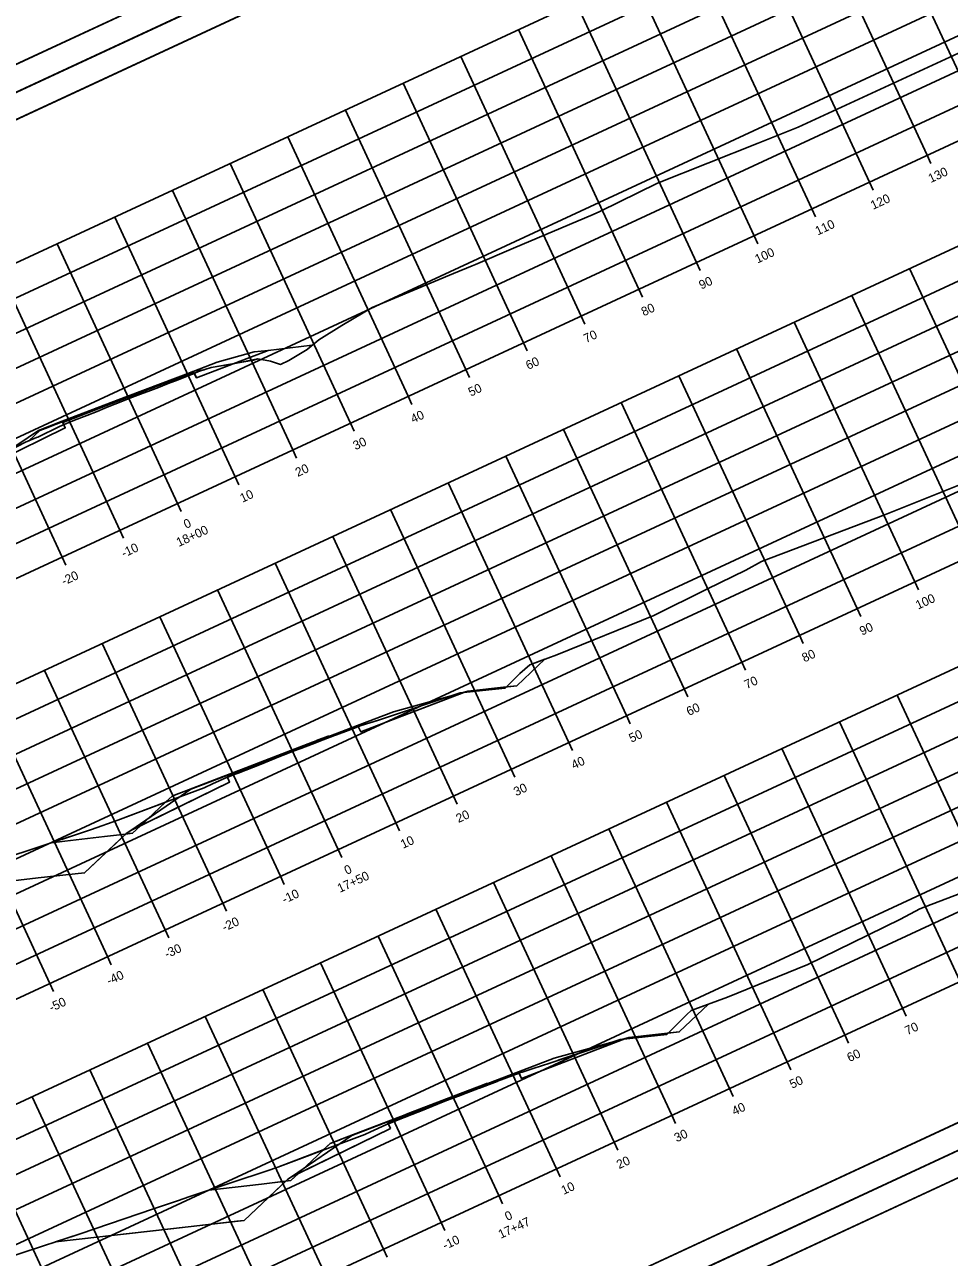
# Model space of a CAD drawing. Extents: x 1354696 to 1366163, y 660729 to 670380.
# Drawn here: x 1365462.8 to 1365608.2, y 665336.9 to 665530.8 of the extents above; entities that cross this region are included whole.
import ezdxf

# ---------------------------------------------------------------- set-up
doc = ezdxf.new("R2010")
doc.units = 0
for name, color, linetype in [('R_Alt Surface', 7, 'Continuous'), ('R_Axis', 7, 'Continuous'), ('R_Axis Annot', 7, 'Continuous'), ('R_Border', 7, 'Continuous'), ('R_Exist Surface', 7, 'Continuous'), ('R_Fin Surface', 7, 'Continuous'), ('R_Grid', 7, 'Continuous'), ('R_No Plot', 7, 'Continuous'), ('R_Xsect Slope', 7, 'Continuous')]:
    doc.layers.add(name, color=color, linetype=linetype)

msp = doc.modelspace()

# ---------------------------------------------------------------- linework, layer by layer
at = {"layer": 'R_Alt Surface'}
for points in [[(1365458.47, 665462.14), (1365469.18, 665467.37), (1365468.78, 665468.24), (1365479.08, 665472.18), (1365489.39, 665476.11), (1365489.8, 665475.25), (1365501.09, 665479.56)], [(1365479.47, 665404.07), (1365495.03, 665411.68), (1365494.64, 665412.55), (1365504.94, 665416.48), (1365515.24, 665420.41), (1365515.66, 665419.55), (1365532.16, 665425.85)], [(1365504.76, 665349.6), (1365520.32, 665357.21), (1365519.93, 665358.08), (1365530.23, 665362.02), (1365540.53, 665365.95), (1365540.94, 665365.08), (1365557.44, 665371.39)]]:
    msp.add_lwpolyline(points, dxfattribs=at)
for points in [[(1365474.19, 665469.95), (1365472.59, 665469.33), (1365470.65, 665468.56), (1365469.74, 665468.19), (1365469.02, 665467.89), (1365468.95, 665467.86), (1365468.78, 665468.24), (1365479.08, 665472.18), (1365489.39, 665476.11), (1365489.47, 665475.93), (1365489.04, 665475.75), (1365486.93, 665474.92), (1365485.39, 665474.33), (1365483.84, 665473.74), (1365482.58, 665473.26), (1365481, 665472.68), (1365479.75, 665472.22), (1365478.19, 665471.59), (1365476.96, 665471.1), (1365475.39, 665470.45)], [(1365515.24, 665420.41), (1365515.25, 665420.39), (1365514.68, 665420.17), (1365511.86, 665419.11), (1365511.24, 665418.87), (1365509.05, 665418.05), (1365508.42, 665417.81), (1365506.24, 665416.97), (1365505.6, 665416.72), (1365503.43, 665415.9), (1365502.79, 665415.65), (1365500.65, 665414.76), (1365500, 665414.51), (1365496.36, 665413.09), (1365495.93, 665412.93), (1365494.74, 665412.45), (1365494.7, 665412.43), (1365494.64, 665412.55), (1365504.94, 665416.48)], [(1365521.27, 665358.45), (1365521.2, 665358.42), (1365520.03, 665357.95), (1365520, 665357.93), (1365519.93, 665358.08), (1365530.23, 665362.02), (1365540.53, 665365.95), (1365540.56, 665365.89), (1365537.16, 665364.62), (1365537.1, 665364.59), (1365534.35, 665363.56), (1365534.27, 665363.54), (1365531.54, 665362.49), (1365531.46, 665362.45), (1365528.72, 665361.43), (1365528.64, 665361.39), (1365525.95, 665360.28), (1365525.85, 665360.24)]]:
    msp.add_lwpolyline(points, close=True, dxfattribs=at)
at = {"layer": 'R_Axis'}
for p, q in [((1365350.78, 665392.32), (1365622.89, 665518.65)), ((1365605.34, 665508.96), (1365604.75, 665510.23)), ((1365596.27, 665504.74), (1365595.68, 665506.01)), ((1365587.2, 665500.53), (1365586.61, 665501.8)), ((1365578.13, 665496.32), (1365577.54, 665497.59)), ((1365569.06, 665492.11), (1365568.47, 665493.38)), ((1365559.99, 665487.9), (1365559.4, 665489.17)), ((1365550.92, 665483.69), (1365550.33, 665484.96)), ((1365541.85, 665479.48), (1365541.26, 665480.75)), ((1365532.78, 665475.27), (1365532.19, 665476.54)), ((1365523.71, 665471.06), (1365523.12, 665472.33)), ((1365514.64, 665466.85), (1365514.05, 665468.12)), ((1365376.05, 665337.9), (1365648.15, 665464.23)), ((1365505.57, 665462.63), (1365504.98, 665463.9)), ((1365496.5, 665458.42), (1365495.91, 665459.69)), ((1365487.43, 665454.21), (1365486.84, 665455.48)), ((1365478.36, 665450), (1365477.77, 665451.27)), ((1365469.28, 665445.79), (1365468.7, 665447.06)), ((1365603.39, 665441.9), (1365602.8, 665443.17)), ((1365594.32, 665437.69), (1365593.73, 665438.96)), ((1365585.25, 665433.48), (1365584.66, 665434.75)), ((1365576.18, 665429.27), (1365575.59, 665430.54)), ((1365567.11, 665425.06), (1365566.52, 665426.33)), ((1365558.04, 665420.85), (1365557.45, 665422.12)), ((1365548.97, 665416.64), (1365548.38, 665417.91)), ((1365539.9, 665412.42), (1365539.31, 665413.69)), ((1365401.32, 665283.48), (1365673.42, 665409.81)), ((1365530.83, 665408.21), (1365530.24, 665409.48)), ((1365521.76, 665404), (1365521.17, 665405.27)), ((1365512.69, 665399.79), (1365512.1, 665401.06)), ((1365503.62, 665395.58), (1365503.03, 665396.85)), ((1365494.55, 665391.37), (1365493.96, 665392.64)), ((1365485.48, 665387.16), (1365484.89, 665388.43)), ((1365476.41, 665382.95), (1365475.82, 665384.22)), ((1365467.34, 665378.74), (1365466.75, 665380.01)), ((1365601.45, 665374.85), (1365600.86, 665376.12)), ((1365592.38, 665370.64), (1365591.79, 665371.91)), ((1365583.31, 665366.43), (1365582.72, 665367.7)), ((1365574.24, 665362.21), (1365573.65, 665363.48)), ((1365565.17, 665358), (1365564.58, 665359.27)), ((1365556.1, 665353.79), (1365555.51, 665355.06)), ((1365547.03, 665349.58), (1365546.44, 665350.85)), ((1365537.96, 665345.37), (1365537.37, 665346.64)), ((1365528.89, 665341.16), (1365528.3, 665342.43)), ((1365519.82, 665336.95), (1365519.23, 665338.22))]:
    msp.add_line(p, q, dxfattribs=at)
at = {"layer": 'R_Border'}
for p, q in [((1365599.42, 665588.61), (1365312.64, 665455.47)), ((1365315.96, 665448.32), (1365602.74, 665581.47)), ((1365689.26, 665395.11), (1365402.48, 665261.97)), ((1365405.8, 665254.82), (1365692.58, 665387.96))]:
    msp.add_line(p, q, dxfattribs=at)
at = {"layer": 'R_Exist Surface'}
for points in [[(1365459.56, 665463.38), (1365462.95, 665465.11), (1365464.68, 665465.86), (1365464.84, 665465.92), (1365468.26, 665467.58), (1365469.02, 665467.89), (1365469.74, 665468.19), (1365470.65, 665468.56), (1365472.59, 665469.33), (1365474.19, 665469.95), (1365475.39, 665470.45), (1365476.96, 665471.1), (1365478.19, 665471.59), (1365479.75, 665472.22), (1365481, 665472.68), (1365482.58, 665473.26), (1365483.84, 665473.74), (1365485.39, 665474.33), (1365486.93, 665474.92), (1365489.04, 665475.75), (1365490.14, 665476.22), (1365491.16, 665476.54), (1365492.14, 665476.85), (1365498.77, 665478.01), (1365499.48, 665478.2), (1365501.46, 665477.84), (1365503.05, 665477.35), (1365504.37, 665477.94), (1365507.24, 665479.68), (1365509.09, 665481.22), (1365512.69, 665483.46), (1365517.46, 665486.29), (1365530.23, 665491.65), (1365533.17, 665492.86), (1365533.69, 665493.06), (1365539.7, 665495.61), (1365552.22, 665500.92), (1365553.26, 665501.4), (1365562.32, 665505.87), (1365578.15, 665512.12), (1365584.47, 665514.68), (1365611.04, 665526.94)], [(1365460.46, 665399.97), (1365463.84, 665401.09), (1365473.32, 665404.24), (1365477.47, 665405.7), (1365487.2, 665409.34), (1365491.01, 665410.75), (1365492.36, 665411.37), (1365494.45, 665412.33), (1365494.74, 665412.45), (1365495.93, 665412.93), (1365496.36, 665413.09), (1365500, 665414.51), (1365500.65, 665414.76), (1365502.79, 665415.65), (1365503.43, 665415.9), (1365505.6, 665416.72), (1365506.24, 665416.97), (1365508.42, 665417.81), (1365509.05, 665418.05), (1365511.24, 665418.87), (1365511.86, 665419.11), (1365514.68, 665420.17), (1365515.55, 665420.51), (1365517.24, 665421.02), (1365517.44, 665421.08), (1365518.61, 665421.46), (1365531.32, 665425.69), (1365534.83, 665426.05), (1365538.39, 665426.46), (1365540.66, 665428.75), (1365542.23, 665430.12), (1365546.52, 665431.68), (1365561.75, 665437.88), (1365570.08, 665442.01), (1365576.23, 665445.01), (1365578.71, 665446.34), (1365598.2, 665453.75), (1365611.05, 665458.87)], [(1365546.7, 665367.92), (1365556.48, 665371.18), (1365558.94, 665371.43), (1365563.82, 665371.98), (1365566.94, 665375.13), (1365567.63, 665375.73), (1365573.36, 665377.83), (1365586, 665382.97), (1365592.95, 665386.41), (1365600.55, 665390.12), (1365603.6, 665391.75), (1365611.97, 665394.94), (1365636.3, 665404.63), (1365659.46, 665415.1), (1365669.07, 665419.18)], [(1365457.37, 665336.01), (1365465.12, 665338.55), (1365471.55, 665340.65), (1365483.06, 665344.58), (1365486.81, 665345.83), (1365488.76, 665346.48), (1365495.37, 665348.7), (1365500.92, 665350.55), (1365502.6, 665351.13), (1365513.81, 665355.33), (1365516.29, 665356.25), (1365517.17, 665356.65), (1365519.62, 665357.78), (1365519.72, 665357.82), (1365520.03, 665357.95), (1365521.2, 665358.42), (1365521.27, 665358.45), (1365525.85, 665360.24), (1365525.95, 665360.28), (1365528.64, 665361.39), (1365528.72, 665361.43), (1365531.46, 665362.45), (1365531.54, 665362.49), (1365534.27, 665363.54), (1365534.35, 665363.56), (1365537.1, 665364.59), (1365537.16, 665364.62), (1365540.7, 665365.95), (1365540.79, 665365.98), (1365541.07, 665366.07), (1365542.79, 665366.62), (1365545.41, 665367.49), (1365546.68, 665367.91)]]:
    msp.add_lwpolyline(points, dxfattribs=at)
at = {"layer": 'R_Fin Surface'}
for points in [[(1365433.14, 665454.8), (1365446.58, 665456.32), (1365446.68, 665456.34), (1365453.09, 665457.06), (1365458.47, 665462.14), (1365459.95, 665463.53), (1365464.97, 665466.97), (1365468.71, 665468.4), (1365479.01, 665472.33), (1365489.32, 665476.26), (1365493.06, 665477.69), (1365498.92, 665479.31), (1365501.09, 665479.56), (1365508.04, 665480.35)], [(1365463.45, 665465.33), (1365465.2, 665466.98), (1365466.44, 665467.45), (1365467.08, 665467.7), (1365475.24, 665470.83), (1365477.4, 665471.66), (1365487.43, 665475.51), (1365487.71, 665475.62), (1365489.27, 665476.22), (1365489.59, 665476.34), (1365491.1, 665476.52)], [(1365442.79, 665394.04), (1365455.07, 665395.46), (1365455.59, 665395.52), (1365464.91, 665396.6), (1365472.22, 665397.38), (1365478.91, 665403.69), (1365479.47, 665404.07), (1365488.95, 665410.56), (1365494.57, 665412.7), (1365504.87, 665416.63), (1365515.17, 665420.57), (1365520.79, 665422.71), (1365532.16, 665425.85), (1365532.52, 665425.95), (1365540.21, 665426.82), (1365544.62, 665430.99)], [(1365466.97, 665402.13), (1365469.12, 665402.38), (1365475.34, 665403.11), (1365478.66, 665403.5), (1365479.77, 665403.63), (1365480.21, 665404.05), (1365483.05, 665406.72), (1365485.06, 665408.61), (1365485.97, 665409.47), (1365486.65, 665409.73), (1365487.86, 665410.19), (1365492.63, 665412.03), (1365498.25, 665414.19), (1365500.56, 665415.08), (1365508.06, 665417.96), (1365508.64, 665418.18), (1365508.68, 665418.19), (1365510.53, 665418.91), (1365511.69, 665419.04)], [(1365467.62, 665339.37), (1365485.81, 665341.43), (1365495.33, 665342.51), (1365496.15, 665342.6), (1365497.33, 665342.74), (1365504.2, 665349.22), (1365504.76, 665349.6), (1365514.24, 665356.09), (1365519.86, 665358.23), (1365530.16, 665362.17), (1365540.46, 665366.1), (1365546.08, 665368.25), (1365557.44, 665371.39), (1365557.81, 665371.49), (1365565.77, 665372.39), (1365570.38, 665376.73)], [(1365491.74, 665347.48), (1365500.03, 665348.45), (1365504.64, 665349), (1365506.47, 665350.71), (1365507.93, 665352.08), (1365508.95, 665353.05), (1365510.85, 665354.83), (1365512.29, 665355.38), (1365512.74, 665355.56), (1365520, 665358.35), (1365522.38, 665359.26), (1365523.14, 665359.55), (1365530.27, 665362.29), (1365533.53, 665363.55), (1365534.37, 665363.87), (1365535.42, 665364.28), (1365536.63, 665364.42)]]:
    msp.add_lwpolyline(points, dxfattribs=at)
at = {"layer": 'R_Grid'}
for p, q in [((1365331.83, 665433.13), (1365603.94, 665559.46)), ((1365333.94, 665428.6), (1365606.04, 665554.93)), ((1365613.82, 665514.44), (1365594.87, 665555.25)), ((1365336.05, 665424.06), (1365608.15, 665550.39)), ((1365604.75, 665510.23), (1365585.8, 665551.04)), ((1365595.68, 665506.01), (1365576.73, 665546.83)), ((1365338.15, 665419.53), (1365610.25, 665545.86)), ((1365586.61, 665501.8), (1365567.66, 665542.62)), ((1365340.26, 665414.99), (1365612.36, 665541.32)), ((1365342.36, 665410.46), (1365614.47, 665536.79)), ((1365577.54, 665497.59), (1365558.59, 665538.41)), ((1365568.47, 665493.38), (1365549.52, 665534.2)), ((1365344.47, 665405.92), (1365616.57, 665532.25)), ((1365559.4, 665489.17), (1365540.45, 665529.99)), ((1365346.57, 665401.39), (1365618.68, 665527.72)), ((1365550.33, 665484.96), (1365531.38, 665525.77)), ((1365348.68, 665396.85), (1365620.78, 665523.18)), ((1365541.26, 665480.75), (1365522.31, 665521.56)), ((1365350.78, 665392.32), (1365622.89, 665518.65)), ((1365532.19, 665476.54), (1365513.24, 665517.35)), ((1365523.12, 665472.33), (1365504.17, 665513.14)), ((1365514.05, 665468.12), (1365495.1, 665508.93)), ((1365357.1, 665378.71), (1365629.2, 665505.04)), ((1365504.98, 665463.9), (1365486.03, 665504.72)), ((1365359.21, 665374.18), (1365631.31, 665500.51)), ((1365495.91, 665459.69), (1365476.96, 665500.51)), ((1365486.84, 665455.48), (1365467.89, 665496.3)), ((1365361.31, 665369.64), (1365633.42, 665495.97)), ((1365620.94, 665451.59), (1365601.99, 665492.41)), ((1365363.42, 665365.11), (1365635.52, 665491.44)), ((1365477.77, 665451.27), (1365458.82, 665492.09)), ((1365365.52, 665360.57), (1365637.63, 665486.9)), ((1365468.7, 665447.06), (1365449.75, 665487.88)), ((1365611.87, 665447.38), (1365592.92, 665488.2)), ((1365602.8, 665443.17), (1365583.85, 665483.99)), ((1365367.63, 665356.04), (1365639.73, 665482.37)), ((1365593.73, 665438.96), (1365574.78, 665479.78)), ((1365369.73, 665351.5), (1365641.84, 665477.83)), ((1365584.66, 665434.75), (1365565.71, 665475.57)), ((1365371.84, 665346.97), (1365643.94, 665473.3)), ((1365575.59, 665430.54), (1365556.64, 665471.35)), ((1365373.94, 665342.43), (1365646.05, 665468.76)), ((1365566.52, 665426.33), (1365547.57, 665467.14)), ((1365376.05, 665337.9), (1365648.15, 665464.23)), ((1365557.45, 665422.12), (1365538.5, 665462.93)), ((1365548.38, 665417.91), (1365529.43, 665458.72)), ((1365539.31, 665413.69), (1365520.36, 665454.51)), ((1365382.37, 665324.29), (1365654.47, 665450.62)), ((1365530.24, 665409.48), (1365511.29, 665450.3)), ((1365384.47, 665319.76), (1365656.58, 665446.09)), ((1365521.17, 665405.27), (1365502.22, 665446.09)), ((1365512.1, 665401.06), (1365493.15, 665441.88)), ((1365386.58, 665315.22), (1365658.68, 665441.55)), ((1365388.68, 665310.69), (1365660.79, 665437.02)), ((1365503.03, 665396.85), (1365484.08, 665437.67)), ((1365390.79, 665306.15), (1365662.89, 665432.48)), ((1365493.96, 665392.64), (1365475.01, 665433.45)), ((1365484.89, 665388.43), (1365465.94, 665429.24)), ((1365392.89, 665301.62), (1365665, 665427.95)), ((1365475.82, 665384.22), (1365456.87, 665425.03)), ((1365619, 665384.54), (1365600.05, 665425.36)), ((1365395, 665297.08), (1365667.1, 665423.41)), ((1365466.75, 665380.01), (1365447.8, 665420.82)), ((1365609.93, 665380.33), (1365590.98, 665421.14)), ((1365397.1, 665292.55), (1365669.21, 665418.88)), ((1365600.86, 665376.12), (1365581.91, 665416.93)), ((1365399.21, 665288.01), (1365671.31, 665414.34)), ((1365591.79, 665371.91), (1365572.84, 665412.72)), ((1365401.32, 665283.48), (1365673.42, 665409.81)), ((1365582.72, 665367.7), (1365563.77, 665408.51)), ((1365573.65, 665363.48), (1365554.7, 665404.3)), ((1365564.58, 665359.27), (1365545.63, 665400.09)), ((1365555.51, 665355.06), (1365536.56, 665395.88)), ((1365546.44, 665350.85), (1365527.49, 665391.67)), ((1365537.37, 665346.64), (1365518.42, 665387.46)), ((1365528.3, 665342.43), (1365509.35, 665383.25)), ((1365519.23, 665338.22), (1365500.28, 665379.03)), ((1365510.16, 665334.01), (1365491.21, 665374.82)), ((1365501.09, 665329.8), (1365482.14, 665370.61)), ((1365492.02, 665325.59), (1365473.07, 665366.4)), ((1365482.95, 665321.37), (1365464, 665362.19)), ((1365473.88, 665317.16), (1365454.93, 665357.98))]:
    msp.add_line(p, q, dxfattribs=at)
at = {"layer": 'R_No Plot'}
for p, q in [((1365303.07, 665446.63), (1365605.41, 665587)), ((1365303.07, 665446.64), (1365605.41, 665587)), ((1365392.91, 665253.13), (1365695.25, 665393.5)), ((1365392.91, 665253.14), (1365695.25, 665393.5))]:
    msp.add_line(p, q, dxfattribs=at)
for points in [[(1365213.23, 665640.13), (1365515.58, 665780.5), (1365605.41, 665587), (1365303.07, 665446.63)], [(1365438.29, 665740.33), (1365456.09, 665748.59), (1365460.25, 665739.63), (1365474.86, 665746.41), (1365495.91, 665756.18), (1365507.87, 665730.69), (1365528.92, 665740.47), (1365599.42, 665588.61), (1365312.64, 665455.47), (1365226.13, 665641.82)], [(1365303.07, 665446.63), (1365605.41, 665587), (1365695.25, 665393.5), (1365392.91, 665253.13)], [(1365528.13, 665546.83), (1365545.93, 665555.09), (1365550.09, 665546.13), (1365564.7, 665552.91), (1365585.74, 665562.68), (1365597.71, 665537.19), (1365618.76, 665546.97), (1365689.26, 665395.11), (1365402.48, 665261.97), (1365315.96, 665448.32)], [(1365392.91, 665253.13), (1365695.25, 665393.5), (1365785.09, 665200), (1365482.74, 665059.63)], [(1365617.97, 665353.32), (1365635.76, 665361.59), (1365639.92, 665352.63), (1365654.54, 665359.41), (1365675.58, 665369.18), (1365687.55, 665343.69), (1365708.6, 665353.46), (1365779.1, 665201.61), (1365492.32, 665068.47), (1365405.8, 665254.82)]]:
    msp.add_lwpolyline(points, close=True, dxfattribs=at)
at = {"layer": 'R_Xsect Slope'}
for points in [[(1365503.05, 665477.35), (1365501.46, 665477.84), (1365499.48, 665478.2), (1365495.58, 665477.45), (1365501.09, 665479.56), (1365508.04, 665480.35), (1365507.24, 665479.68), (1365504.37, 665477.94)], [(1365492.14, 665476.85), (1365495.58, 665477.45), (1365489.8, 665475.25), (1365489.47, 665475.93), (1365490.14, 665476.22), (1365491.16, 665476.54)], [(1365460.19, 665463.7), (1365462.95, 665465.11), (1365463.45, 665465.33), (1365465.2, 665466.98), (1365466.44, 665467.45), (1365467.08, 665467.7), (1365475.24, 665470.83), (1365477.4, 665471.66), (1365487.43, 665475.51), (1365489.27, 665476.22), (1365489.33, 665476.24), (1365489.39, 665476.11), (1365479.08, 665472.18), (1365468.78, 665468.24), (1365469.18, 665467.37), (1365458.47, 665462.14), (1365459.95, 665463.53)], [(1365540.21, 665426.82), (1365538.57, 665426.64), (1365540.66, 665428.75), (1365542.23, 665430.12), (1365544.62, 665430.99)], [(1365534.83, 665426.05), (1365531.89, 665425.75), (1365532.16, 665425.85), (1365532.52, 665425.95), (1365538.57, 665426.64), (1365538.39, 665426.46)], [(1365515.25, 665420.39), (1365515.55, 665420.51), (1365517.24, 665421.02), (1365518.61, 665421.46), (1365531.32, 665425.69), (1365531.89, 665425.75), (1365515.66, 665419.55)], [(1365485.97, 665409.47), (1365486.65, 665409.73), (1365487.86, 665410.19), (1365492.63, 665412.03), (1365498.25, 665414.19), (1365500.56, 665415.08), (1365508.06, 665417.96), (1365508.64, 665418.18), (1365510.53, 665418.91), (1365511.64, 665419.04), (1365504.94, 665416.48), (1365494.64, 665412.55), (1365495.03, 665411.68), (1365481.06, 665404.85), (1365483.05, 665406.72), (1365484.93, 665408.49)], [(1365466.97, 665402.13), (1365466.97, 665402.13), (1365473.32, 665404.24), (1365477.47, 665405.7), (1365484.93, 665408.49), (1365483.05, 665406.72), (1365480.21, 665404.05), (1365479.77, 665403.63), (1365478.66, 665403.5), (1365475.34, 665403.11), (1365469.12, 665402.38)], [(1365472.22, 665397.38), (1365464.91, 665396.6), (1365455.59, 665395.52), (1365455.07, 665395.46), (1365442.79, 665394.04), (1365446.22, 665395.16), (1365453.57, 665397.67), (1365455.98, 665398.47), (1365460.46, 665399.97), (1365463.84, 665401.09), (1365466.97, 665402.13), (1365466.97, 665402.13), (1365469.12, 665402.38), (1365475.34, 665403.11), (1365478.66, 665403.5), (1365478.72, 665403.51), (1365478.72, 665403.51)], [(1365479.77, 665403.63), (1365478.72, 665403.51), (1365478.91, 665403.69), (1365479.47, 665404.07), (1365481.06, 665404.85)], [(1365567.63, 665375.73), (1365570.38, 665376.73), (1365565.77, 665372.39), (1365564.03, 665372.19), (1365566.94, 665375.13)], [(1365557.81, 665371.49), (1365564.03, 665372.19), (1365563.82, 665371.98), (1365558.94, 665371.43), (1365557.04, 665371.23), (1365557.44, 665371.39)], [(1365540.7, 665365.95), (1365540.79, 665365.98), (1365541.07, 665366.07), (1365542.79, 665366.62), (1365545.41, 665367.49), (1365546.68, 665367.91), (1365555.48, 665370.84), (1365556.48, 665371.18), (1365556.8, 665371.21), (1365557.04, 665371.23), (1365540.94, 665365.08), (1365540.56, 665365.89)], [(1365510.85, 665354.83), (1365512.74, 665355.56), (1365520, 665358.35), (1365522.38, 665359.26), (1365523.14, 665359.55), (1365530.27, 665362.29), (1365533.53, 665363.55), (1365534.37, 665363.87), (1365535.42, 665364.28), (1365536.49, 665364.4), (1365519.93, 665358.08), (1365520.32, 665357.21), (1365505.86, 665350.14), (1365506.47, 665350.71), (1365507.93, 665352.08), (1365508.95, 665353.05), (1365509.77, 665353.82)], [(1365491.74, 665347.48), (1365491.74, 665347.48), (1365495.37, 665348.7), (1365500.92, 665350.55), (1365502.6, 665351.13), (1365509.77, 665353.82), (1365508.95, 665353.05), (1365507.93, 665352.08), (1365506.47, 665350.71), (1365504.64, 665349), (1365500.03, 665348.45)], [(1365497.33, 665342.74), (1365467.62, 665339.37), (1365471.55, 665340.65), (1365483.06, 665344.58), (1365486.81, 665345.83), (1365488.76, 665346.48), (1365491.74, 665347.48), (1365491.74, 665347.48), (1365500.03, 665348.45), (1365503.86, 665348.9)], [(1365504.64, 665349), (1365503.86, 665348.9), (1365504.2, 665349.22), (1365504.76, 665349.6), (1365505.86, 665350.14)]]:
    msp.add_lwpolyline(points, close=True, dxfattribs=at)

# ---------------------------------------------------------------- texts
at = {"layer": 'R_Axis Annot'}
for s, p in [('130', (1365605.32, 665505.86)), ('120', (1365596.25, 665501.65)), ('110', (1365587.54, 665497.61)), ('100', (1365578.06, 665493.2)), ('90', (1365569.25, 665489.11)), ('80', (1365560.18, 665484.9)), ('70', (1365551.11, 665480.69)), ('60', (1365542.01, 665476.47)), ('50', (1365532.97, 665472.27)), ('40', (1365523.9, 665468.06)), ('30', (1365514.83, 665463.85)), ('20', (1365505.76, 665459.64)), ('10', (1365497.05, 665455.59)), ('18+00', (1365487.05, 665448.64)), ('0', (1365488.19, 665451.48)), ('-10', (1365478.39, 665446.93)), ('-20', (1365468.96, 665442.55)), ('100', (1365603.33, 665438.78)), ('90', (1365594.52, 665434.69)), ('80', (1365585.45, 665430.48)), ('70', (1365576.38, 665426.27)), ('60', (1365567.28, 665422.05)), ('50', (1365558.24, 665417.85)), ('40', (1365549.17, 665413.64)), ('30', (1365540.1, 665409.43)), ('20', (1365531.03, 665405.22)), ('10', (1365522.32, 665401.17)), ('17+50', (1365512.37, 665394.24)), ('0', (1365513.46, 665397.06)), ('-10', (1365503.66, 665392.51)), ('-20', (1365494.23, 665388.13)), ('-30', (1365485.16, 665383.92)), ('-40', (1365476.09, 665379.71)), ('-50', (1365467.01, 665375.5)), ('70', (1365601.64, 665371.85)), ('60', (1365592.54, 665367.63)), ('50', (1365583.5, 665363.43)), ('40', (1365574.43, 665359.22)), ('30', (1365565.36, 665355.01)), ('20', (1365556.29, 665350.8)), ('10', (1365547.58, 665346.75)), ('17+47', (1365537.69, 665339.84)), ('0', (1365538.72, 665342.64)), ('-10', (1365528.92, 665338.09))]:
    msp.add_text(s, height=1.4, rotation=24.9042, dxfattribs=at).set_placement(p)

doc.saveas('drawing.dxf')
